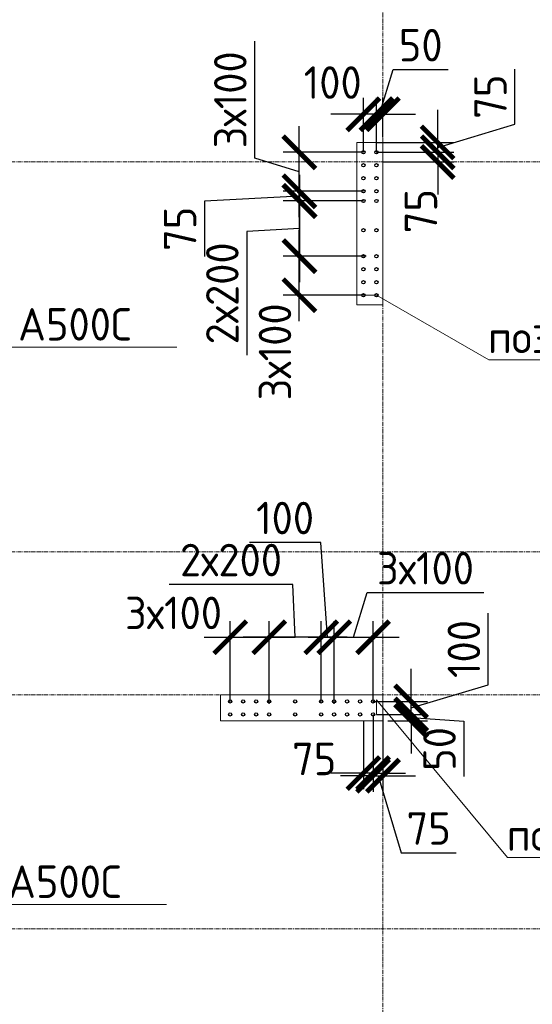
# Model space of a CAD drawing. Header units: millimetres. Extents: x 376598 to 1249954, y -318491 to -22134.
# Tile 401 of 444: x 1206550 to 1210495, y -226668 to -219093. Entities that reach past the tile are written whole.
import ezdxf
from ezdxf import colors
from ezdxf.entities.mleader import LeaderData, LeaderLine
from ezdxf.math import Vec2, Vec3

# ---------------------------------------------------------------- set-up
doc = ezdxf.new("R2010")
doc.units = ezdxf.units.MM
for name, pattern in [('01 Штриховая _4 мм_', [6, 3.5, -2.5]), ('______5', [1100, 800, -100, 100, -100]), ('HIDDEN2', [4.7625, 3.175, -1.5875]), ('осевая', [50.8, 31.75, -6.35, 6.35, -6.35])]:
    doc.linetypes.add(name, pattern=pattern)
for name, color, linetype, lineweight in [('1 Стены', 3, 'Continuous', 30), ('Оси', 40, '______5', 18), ('подоснова', 151, 'Continuous', 5), ('РАЗМЕРЫ', 1, 'Continuous', 9), ('СТЕНЫ', 3, 'Continuous', 30)]:
    doc.layers.add(name, color=color, linetype=linetype, lineweight=lineweight)
doc.styles.add('GOST-2.304_Type-B', font='GOST_Common.ttf')
doc.dimstyles.new('СПДС', dxfattribs={"dimscale": 100, "dimtxt": 2.5, "dimasz": 2.5, "dimexe": 1.25, "dimexo": 0, "dimtad": 1, "dimdec": 0, "dimtxsty": 'GOST-2.304_Type-B', "dimblk": 'ARCHTICK', "dimcen": 2.5, "dimdle": 2, "dimadec": 0, "dimazin": 2, "dimtfac": 0.75, "dimtdec": 0, "dimtmove": 1, "dimatfit": 3, "dimfxl": 1, "dimtolj": 1, "dimarcsym": 1})

# ---------------------------------------------------------------- blocks, each defined once
blk = doc.blocks.new('оси 2.2-2.3')
at = {"layer": 'Оси', "color": 16, "linetype": 'осевая', "lineweight": 0, "transparency": 33554687}
for p, q in [((487804.9, -104267.9), (487804.9, -134893.5)), ((468076.3, -113595.4), (524372.9, -113595.4)), ((468076.3, -116595.4), (524372.9, -116595.4)), ((468076.3, -117695.4), (524372.9, -117695.4)), ((468076.3, -119495.4), (524372.9, -119495.4))]:
    blk.add_line(p, q, dxfattribs=at)
blk = doc.blocks.new('стены тп')
at = {"layer": '1 Стены', "color": 252, "linetype": 'HIDDEN2', "lineweight": 0, "true_color": 0x939598}
for p, q in [((875860.6, -194475.6), (875740.6, -194475.6)), ((875740.6, -194475.6), (875740.6, -195725.6)), ((875940.6, -194475.6), (875860.6, -194475.6)), ((875940.6, -195105.6), (875940.6, -194475.6)), ((875940.6, -195225.6), (875940.6, -195105.6)), ((875940.6, -195725.6), (875940.6, -195225.6)), ((875740.6, -195725.6), (875860.6, -195725.6)), ((875860.6, -195725.6), (875940.6, -195725.6)), ((875740.6, -198725.6), (874690.6, -198725.6)), ((874690.6, -198725.6), (874690.6, -198925.6)), ((875860.6, -198725.6), (875740.6, -198725.6)), ((875940.6, -198725.6), (875860.6, -198725.6)), ((875940.6, -198925.6), (875940.6, -198725.6)), ((874690.6, -198925.6), (875740.6, -198925.6)), ((875740.6, -198925.6), (875860.6, -198925.6)), ((875860.6, -198925.6), (875940.6, -198925.6))]:
    blk.add_line(p, q, dxfattribs=at)
blk = doc.blocks.new('_None')
blk = doc.blocks.new('_ArchTick')
at = {"color": 0, "linetype": 'ByBlock', "const_width": 0.15}
blk.add_lwpolyline([(-0.5, -0.5), (0.5, 0.5)], dxfattribs=at)
blk = doc.blocks.new('*D3265')
at = {"layer": 'DEFPOINTS', "color": 0, "lineweight": 0, "transparency": 16777216}
for p in [(1208702.1, -220912.2), (1209195.1, -220912.2, -360), (1209195.1, -221212.2, -360)]:
    blk.add_point(p, dxfattribs=at)
at = {"layer": 'РАЗМЕРЫ', "color": 0, "lineweight": -2, "transparency": 16777216}
for p, q in [((1208702.1, -221412.2), (1208702.1, -220712.2)), ((1209195.1, -220912.2), (1208577.1, -220912.2)), ((1209195.1, -221212.2), (1208577.1, -221212.2))]:
    blk.add_line(p, q, dxfattribs=at)
at = {"layer": 'РАЗМЕРЫ', "color": 0, "lineweight": -2, "transparency": 16777216, "xscale": 250, "yscale": 250, "zscale": 250}
for p, rotation in [((1208702.1, -220912.2), 90), ((1208702.1, -221212.2), 270)]:
    blk.add_blockref('_ArchTick', p, dxfattribs=dict(at, rotation=rotation))
at = {"layer": 'РАЗМЕРЫ', "color": 0, "lineweight": 0, "transparency": 16777216, "insert": (1208514.6, -221648.2), "char_height": 250, "attachment_point": 5, "rotation": 90, "style": 'GOST-2.304_Type-B'}
blk.add_mtext('\\A1;3х100', dxfattribs=at)
blk = doc.blocks.new('*D3266')
at = {"layer": 'DEFPOINTS', "color": 0, "lineweight": 0, "transparency": 16777216}
for p in [(1208702.1, -220112.2), (1209195.1, -220112.2, -360), (1209195.1, -220412.2, -360)]:
    blk.add_point(p, dxfattribs=at)
at = {"layer": 'РАЗМЕРЫ', "color": 0, "lineweight": -2, "transparency": 16777216}
for p, q in [((1208358.4, -220159), (1208358.4, -219259)), ((1208702.1, -220612.2), (1208702.1, -219912.2)), ((1209195.1, -220112.2), (1208577.1, -220112.2)), ((1208702.1, -220262.2), (1208358.4, -220159)), ((1209195.1, -220412.2), (1208577.1, -220412.2))]:
    blk.add_line(p, q, dxfattribs=at)
at = {"layer": 'РАЗМЕРЫ', "color": 0, "lineweight": -2, "transparency": 16777216, "xscale": 250, "yscale": 250, "zscale": 250}
for p, rotation in [((1208702.1, -220112.2), 90), ((1208702.1, -220412.2), 270)]:
    blk.add_blockref('_ArchTick', p, dxfattribs=dict(at, rotation=rotation))
at = {"layer": 'РАЗМЕРЫ', "color": 0, "lineweight": 0, "transparency": 16777216, "insert": (1208170.9, -219709), "char_height": 250, "attachment_point": 5, "rotation": 90, "style": 'GOST-2.304_Type-B'}
blk.add_mtext('\\A1;3х100', dxfattribs=at)
blk = doc.blocks.new('*D3009')
at = {"layer": 'DEFPOINTS', "color": 0, "lineweight": 0, "transparency": 16777216}
for p in [(1209197.1, -220487.2, -360), (1208704, -220912.2), (1209217.1, -220912.2, -360)]:
    blk.add_point(p, dxfattribs=at)
at = {"layer": 'РАЗМЕРЫ', "color": 0, "lineweight": -2, "transparency": 16777216}
for p, q in [((1208704, -220287.2), (1208704, -221112.2)), ((1209197.1, -220487.2), (1208579, -220487.2)), ((1208704, -220699.7), (1208297.2, -220723.3)), ((1208297.2, -220723.3), (1208297.2, -221673.3)), ((1209217.1, -220912.2), (1208579, -220912.2))]:
    blk.add_line(p, q, dxfattribs=at)
at = {"layer": 'РАЗМЕРЫ', "color": 0, "lineweight": -2, "transparency": 16777216, "xscale": 250, "yscale": 250, "zscale": 250}
for p, rotation in [((1208704, -220487.2), 90), ((1208704, -220912.2), 270)]:
    blk.add_blockref('_ArchTick', p, dxfattribs=dict(at, rotation=rotation))
at = {"layer": 'РАЗМЕРЫ', "color": 0, "lineweight": 0, "transparency": 16777216, "insert": (1208109.7, -221198.3), "char_height": 250, "attachment_point": 5, "rotation": 90, "style": 'GOST-2.304_Type-B'}
blk.add_mtext('\\A1;2х200', dxfattribs=at)
blk = doc.blocks.new('*D3010')
at = {"layer": 'DEFPOINTS', "color": 0, "lineweight": 0, "transparency": 16777216}
for p in [(1208702.1, -220412.2), (1209126.2, -220412.2), (1209096.4, -220487.2, -360)]:
    blk.add_point(p, dxfattribs=at)
at = {"layer": 'РАЗМЕРЫ', "color": 0, "lineweight": -2, "transparency": 16777216}
for p, q in [((1208702.1, -220412.2), (1208702.1, -220162.2)), ((1209126.2, -220412.2), (1208577.1, -220412.2)), ((1208702.1, -220487.2), (1208702.1, -220412.2)), ((1208702.1, -220487.2), (1208702.1, -220412.2)), ((1208702.1, -220449.7), (1207972, -220489.7)), ((1207972, -220489.7), (1207972, -220913.6)), ((1209096.4, -220487.2), (1208577.1, -220487.2)), ((1208702.1, -220487.2), (1208702.1, -220737.2))]:
    blk.add_line(p, q, dxfattribs=at)
at = {"layer": 'РАЗМЕРЫ', "color": 0, "lineweight": -2, "transparency": 16777216, "xscale": 250, "yscale": 250, "zscale": 250}
for p, rotation in [((1208702.1, -220412.2), 270), ((1208702.1, -220487.2), 90)]:
    blk.add_blockref('_ArchTick', p, dxfattribs=dict(at, rotation=rotation))
at = {"layer": 'РАЗМЕРЫ', "color": 0, "lineweight": 0, "transparency": 16777216, "insert": (1207784.5, -220701.7), "char_height": 250, "attachment_point": 5, "rotation": 90, "style": 'GOST-2.304_Type-B'}
blk.add_mtext('\\A1;75', dxfattribs=at)
blk = doc.blocks.new('*D3267')
at = {"layer": 'DEFPOINTS', "color": 0, "lineweight": 0, "transparency": 16777216}
for p in [(1209295.5, -220037.2, -360), (1209766.6, -220037.2), (1209295.5, -220112.2, -360)]:
    blk.add_point(p, dxfattribs=at)
at = {"layer": 'РАЗМЕРЫ', "color": 0, "lineweight": -2, "transparency": 16777216}
for p, q in [((1210360.4, -219896.5), (1210360.4, -219472.7)), ((1209766.6, -220037.2), (1209766.6, -219787.2)), ((1209766.6, -220074.7), (1210360.4, -219896.5)), ((1209295.5, -220037.2), (1209891.6, -220037.2)), ((1209766.6, -220112.2), (1209766.6, -220037.2)), ((1209766.6, -220112.2), (1209766.6, -220037.2)), ((1209295.5, -220112.2), (1209891.6, -220112.2)), ((1209766.6, -220112.2), (1209766.6, -220362.2))]:
    blk.add_line(p, q, dxfattribs=at)
at = {"layer": 'РАЗМЕРЫ', "color": 0, "lineweight": -2, "transparency": 16777216, "xscale": 250, "yscale": 250, "zscale": 250}
for p, rotation in [((1209766.6, -220037.2), 270), ((1209766.6, -220112.2), 90)]:
    blk.add_blockref('_ArchTick', p, dxfattribs=dict(at, rotation=rotation))
at = {"layer": 'РАЗМЕРЫ', "color": 0, "lineweight": 0, "transparency": 16777216, "insert": (1210172.9, -219684.6), "char_height": 250, "attachment_point": 5, "rotation": 90, "style": 'GOST-2.304_Type-B'}
blk.add_mtext('\\A1;75', dxfattribs=at)
blk = doc.blocks.new('*D3011')
at = {"layer": 'DEFPOINTS', "color": 0, "lineweight": 0, "transparency": 16777216}
for p in [(1209295.5, -219820), (1209345, -219998.9), (1209295.5, -220112.2, -360)]:
    blk.add_point(p, dxfattribs=at)
at = {"layer": 'РАЗМЕРЫ', "color": 0, "lineweight": -2, "transparency": 16777216}
for p, q in [((1209320.2, -219820), (1209423.4, -219476.2)), ((1209423.4, -219476.2), (1209848.4, -219476.2)), ((1209295.5, -220112.2), (1209295.5, -219695)), ((1209345, -219998.9), (1209345, -219695)), ((1209295.5, -219820), (1209045.5, -219820)), ((1209345, -219820), (1209295.5, -219820)), ((1209345, -219820), (1209295.5, -219820)), ((1209345, -219820), (1209595, -219820))]:
    blk.add_line(p, q, dxfattribs=at)
at = {"layer": 'РАЗМЕРЫ', "color": 0, "lineweight": -2, "transparency": 16777216, "xscale": 250, "yscale": 250, "zscale": 250}
blk.add_blockref('_ArchTick', (1209295.5, -219820), dxfattribs=at)
at = {"layer": 'РАЗМЕРЫ', "color": 0, "lineweight": -2, "transparency": 16777216, "xscale": 250, "yscale": 250, "zscale": 250, "rotation": 180}
blk.add_blockref('_ArchTick', (1209345, -219820), dxfattribs=at)
at = {"layer": 'РАЗМЕРЫ', "color": 0, "lineweight": 0, "transparency": 16777216, "insert": (1209635.9, -219288.7), "char_height": 250, "attachment_point": 5, "style": 'GOST-2.304_Type-B'}
blk.add_mtext('\\A1;50', dxfattribs=at)
blk = doc.blocks.new('*D3268')
at = {"layer": 'DEFPOINTS', "color": 0, "lineweight": 0, "transparency": 16777216}
for p in [(1209295.5, -220112.2), (1209345, -220187.2), (1209766.6, -220187.2)]:
    blk.add_point(p, dxfattribs=at)
at = {"layer": 'РАЗМЕРЫ', "color": 0, "lineweight": -2, "transparency": 16777216}
for p, q in [((1209766.6, -220112.2), (1209766.6, -219862.2)), ((1209295.5, -220112.2), (1209891.6, -220112.2)), ((1209766.6, -220112.2), (1209766.6, -220187.2)), ((1209345, -220187.2), (1209891.6, -220187.2)), ((1209766.6, -220187.2), (1209766.6, -220437.2))]:
    blk.add_line(p, q, dxfattribs=at)
at = {"layer": 'РАЗМЕРЫ', "color": 0, "lineweight": -2, "transparency": 16777216, "xscale": 250, "yscale": 250, "zscale": 250}
for p, rotation in [((1209766.6, -220112.2), 270), ((1209766.6, -220187.2), 90)]:
    blk.add_blockref('_ArchTick', p, dxfattribs=dict(at, rotation=rotation))
at = {"layer": 'РАЗМЕРЫ', "color": 0, "lineweight": 0, "transparency": 16777216, "insert": (1209637.8, -220565.7), "char_height": 250, "attachment_point": 5, "rotation": 90, "style": 'GOST-2.304_Type-B'}
blk.add_mtext('\\A1;75', dxfattribs=at)
blk = doc.blocks.new('*D3269')
at = {"layer": 'DEFPOINTS', "color": 0, "lineweight": 0, "transparency": 16777216}
for p in [(1208470, -223844.1), (1208170, -224337.2, -360), (1208470, -224337.2, -360)]:
    blk.add_point(p, dxfattribs=at)
at = {"layer": 'РАЗМЕРЫ', "color": 0, "lineweight": -2, "transparency": 16777216}
for p, q in [((1208170, -224337.2), (1208170, -223719.1)), ((1208470, -224337.2), (1208470, -223719.1)), ((1207970, -223844.1), (1208670, -223844.1))]:
    blk.add_line(p, q, dxfattribs=at)
at = {"layer": 'РАЗМЕРЫ', "color": 0, "lineweight": -2, "transparency": 16777216, "xscale": 250, "yscale": 250, "zscale": 250, "rotation": 180}
blk.add_blockref('_ArchTick', (1208170, -223844.1), dxfattribs=at)
at = {"layer": 'РАЗМЕРЫ', "color": 0, "lineweight": -2, "transparency": 16777216, "xscale": 250, "yscale": 250, "zscale": 250}
blk.add_blockref('_ArchTick', (1208470, -223844.1), dxfattribs=at)
at = {"layer": 'РАЗМЕРЫ', "color": 0, "lineweight": 0, "transparency": 16777216, "insert": (1207733.9, -223656.6), "char_height": 250, "attachment_point": 5, "style": 'GOST-2.304_Type-B'}
blk.add_mtext('\\A1;3х100', dxfattribs=at)
blk = doc.blocks.new('*D3270')
at = {"layer": 'DEFPOINTS', "color": 0, "lineweight": 0, "transparency": 16777216}
for p in [(1209270, -223844.1), (1208970, -224337.2, -360), (1209270, -224337.2, -360)]:
    blk.add_point(p, dxfattribs=at)
at = {"layer": 'РАЗМЕРЫ', "color": 0, "lineweight": -2, "transparency": 16777216}
for p, q in [((1209120, -223844.1), (1209223.1, -223500.4)), ((1209223.1, -223500.4), (1210123.1, -223500.4)), ((1208970, -224337.2), (1208970, -223719.1)), ((1209270, -224337.2), (1209270, -223719.1)), ((1208770, -223844.1), (1209470, -223844.1))]:
    blk.add_line(p, q, dxfattribs=at)
at = {"layer": 'РАЗМЕРЫ', "color": 0, "lineweight": -2, "transparency": 16777216, "xscale": 250, "yscale": 250, "zscale": 250, "rotation": 180}
blk.add_blockref('_ArchTick', (1208970, -223844.1), dxfattribs=at)
at = {"layer": 'РАЗМЕРЫ', "color": 0, "lineweight": -2, "transparency": 16777216, "xscale": 250, "yscale": 250, "zscale": 250}
blk.add_blockref('_ArchTick', (1209270, -223844.1), dxfattribs=at)
at = {"layer": 'РАЗМЕРЫ', "color": 0, "lineweight": 0, "transparency": 16777216, "insert": (1209673.1, -223312.9), "char_height": 250, "attachment_point": 5, "style": 'GOST-2.304_Type-B'}
blk.add_mtext('\\A1;3х100', dxfattribs=at)
blk = doc.blocks.new('*D3271')
at = {"layer": 'DEFPOINTS', "color": 0, "lineweight": 0, "transparency": 16777216}
for p in [(1208470, -223844.1), (1208470, -224357.2, -360), (1208870, -224337.2, -360)]:
    blk.add_point(p, dxfattribs=at)
at = {"layer": 'РАЗМЕРЫ', "color": 0, "lineweight": -2, "transparency": 16777216}
for p, q in [((1208651.4, -223437.2), (1207701.4, -223437.2)), ((1208670, -223844.1), (1208651.4, -223437.2)), ((1208470, -224357.2), (1208470, -223719.1)), ((1208870, -224337.2), (1208870, -223719.1)), ((1209070, -223844.1), (1208270, -223844.1))]:
    blk.add_line(p, q, dxfattribs=at)
at = {"layer": 'РАЗМЕРЫ', "color": 0, "lineweight": -2, "transparency": 16777216, "xscale": 250, "yscale": 250, "zscale": 250, "rotation": 180}
blk.add_blockref('_ArchTick', (1208470, -223844.1), dxfattribs=at)
at = {"layer": 'РАЗМЕРЫ', "color": 0, "lineweight": -2, "transparency": 16777216, "xscale": 250, "yscale": 250, "zscale": 250}
blk.add_blockref('_ArchTick', (1208870, -223844.1), dxfattribs=at)
at = {"layer": 'РАЗМЕРЫ', "color": 0, "lineweight": 0, "transparency": 16777216, "insert": (1208176.4, -223249.7), "char_height": 250, "attachment_point": 5, "style": 'GOST-2.304_Type-B'}
blk.add_mtext('\\A1;2х200', dxfattribs=at)
blk = doc.blocks.new('*D3012')
at = {"layer": 'DEFPOINTS', "color": 0, "lineweight": 0, "transparency": 16777216}
for p in [(1208970, -223844.1), (1208870, -224300.2), (1208970, -224357.2)]:
    blk.add_point(p, dxfattribs=at)
at = {"layer": 'РАЗМЕРЫ', "color": 0, "lineweight": -2, "transparency": 16777216}
for p, q in [((1208867.4, -223114), (1208317.4, -223114)), ((1208920, -223844.1), (1208867.4, -223114)), ((1208870, -224300.2), (1208870, -223719.1)), ((1208970, -224357.2), (1208970, -223719.1)), ((1208870, -223844.1), (1208620, -223844.1)), ((1208870, -223844.1), (1208970, -223844.1)), ((1208870, -223844.1), (1208970, -223844.1)), ((1208970, -223844.1), (1209220, -223844.1))]:
    blk.add_line(p, q, dxfattribs=at)
at = {"layer": 'РАЗМЕРЫ', "color": 0, "lineweight": -2, "transparency": 16777216, "xscale": 250, "yscale": 250, "zscale": 250}
blk.add_blockref('_ArchTick', (1208870, -223844.1), dxfattribs=at)
at = {"layer": 'РАЗМЕРЫ', "color": 0, "lineweight": -2, "transparency": 16777216, "xscale": 250, "yscale": 250, "zscale": 250, "rotation": 180}
blk.add_blockref('_ArchTick', (1208970, -223844.1), dxfattribs=at)
at = {"layer": 'РАЗМЕРЫ', "color": 0, "lineweight": 0, "transparency": 16777216, "insert": (1208592.4, -222926.5), "char_height": 250, "attachment_point": 5, "style": 'GOST-2.304_Type-B'}
blk.add_mtext('\\A1;100', dxfattribs=at)
blk = doc.blocks.new('*D3272')
at = {"layer": 'DEFPOINTS', "color": 0, "lineweight": 0, "transparency": 16777216}
for p in [(1209270, -224437.5, -360), (1209345, -224437.5, -360), (1209345, -224908.7)]:
    blk.add_point(p, dxfattribs=at)
at = {"layer": 'РАЗМЕРЫ', "color": 0, "lineweight": -2, "transparency": 16777216}
for p, q in [((1209270, -224437.5), (1209270, -225033.7)), ((1209345, -224437.5), (1209345, -225033.7)), ((1209270, -224908.7), (1209020, -224908.7)), ((1209270, -224908.7), (1209345, -224908.7)), ((1209270, -224908.7), (1209345, -224908.7)), ((1209307.5, -224908.7), (1209485.6, -225502.4)), ((1209345, -224908.7), (1209595, -224908.7)), ((1209485.6, -225502.4), (1209909.5, -225502.4))]:
    blk.add_line(p, q, dxfattribs=at)
at = {"layer": 'РАЗМЕРЫ', "color": 0, "lineweight": -2, "transparency": 16777216, "xscale": 250, "yscale": 250, "zscale": 250}
blk.add_blockref('_ArchTick', (1209270, -224908.7), dxfattribs=at)
at = {"layer": 'РАЗМЕРЫ', "color": 0, "lineweight": -2, "transparency": 16777216, "xscale": 250, "yscale": 250, "zscale": 250, "rotation": 180}
blk.add_blockref('_ArchTick', (1209345, -224908.7), dxfattribs=at)
at = {"layer": 'РАЗМЕРЫ', "color": 0, "lineweight": 0, "transparency": 16777216, "insert": (1209697.5, -225314.9), "char_height": 250, "attachment_point": 5, "style": 'GOST-2.304_Type-B'}
blk.add_mtext('\\A1;75', dxfattribs=at)
blk = doc.blocks.new('*D3013')
at = {"layer": 'DEFPOINTS', "color": 0, "lineweight": 0, "transparency": 16777216}
for p in [(1209295, -224437.5, -360), (1209562.2, -224437.5), (1209383.3, -224487)]:
    blk.add_point(p, dxfattribs=at)
at = {"layer": 'РАЗМЕРЫ', "color": 0, "lineweight": -2, "transparency": 16777216}
for p, q in [((1209562.2, -224437.5), (1209562.2, -224187.5)), ((1209295, -224437.5), (1209687.2, -224437.5)), ((1209562.2, -224487), (1209562.2, -224437.5)), ((1209562.2, -224487), (1209562.2, -224437.5)), ((1209383.3, -224487), (1209687.2, -224487)), ((1209562.2, -224462.3), (1209968.4, -224490.4)), ((1209562.2, -224487), (1209562.2, -224737)), ((1209968.4, -224490.4), (1209968.4, -224915.4))]:
    blk.add_line(p, q, dxfattribs=at)
at = {"layer": 'РАЗМЕРЫ', "color": 0, "lineweight": -2, "transparency": 16777216, "xscale": 250, "yscale": 250, "zscale": 250}
for p, rotation in [((1209562.2, -224437.5), 270), ((1209562.2, -224487), 90)]:
    blk.add_blockref('_ArchTick', p, dxfattribs=dict(at, rotation=rotation))
at = {"layer": 'РАЗМЕРЫ', "color": 0, "lineweight": 0, "transparency": 16777216, "insert": (1209780.9, -224702.9), "char_height": 250, "attachment_point": 5, "rotation": 90, "style": 'GOST-2.304_Type-B'}
blk.add_mtext('\\A1;50', dxfattribs=at)
blk = doc.blocks.new('*D3273')
at = {"layer": 'DEFPOINTS', "color": 0, "lineweight": 0, "transparency": 16777216}
for p in [(1209270, -224437.5), (1209195, -224487), (1209195, -224888.7)]:
    blk.add_point(p, dxfattribs=at)
at = {"layer": 'РАЗМЕРЫ', "color": 0, "lineweight": -2, "transparency": 16777216}
for p, q in [((1209270, -224437.5), (1209270, -225013.7)), ((1209195, -224487), (1209195, -225013.7)), ((1209195, -224888.7), (1208945, -224888.7)), ((1209270, -224888.7), (1209195, -224888.7)), ((1209270, -224888.7), (1209520, -224888.7))]:
    blk.add_line(p, q, dxfattribs=at)
at = {"layer": 'РАЗМЕРЫ', "color": 0, "lineweight": -2, "transparency": 16777216, "xscale": 250, "yscale": 250, "zscale": 250}
blk.add_blockref('_ArchTick', (1209195, -224888.7), dxfattribs=at)
at = {"layer": 'РАЗМЕРЫ', "color": 0, "lineweight": -2, "transparency": 16777216, "xscale": 250, "yscale": 250, "zscale": 250, "rotation": 180}
blk.add_blockref('_ArchTick', (1209270, -224888.7), dxfattribs=at)
at = {"layer": 'РАЗМЕРЫ', "color": 0, "lineweight": 0, "transparency": 16777216, "insert": (1208816.4, -224779.9), "char_height": 250, "attachment_point": 5, "style": 'GOST-2.304_Type-B'}
blk.add_mtext('\\A1;75', dxfattribs=at)
blk = doc.blocks.new('*D3072')
at = {"layer": 'DEFPOINTS', "color": 0, "lineweight": 0, "transparency": 16777216}
for p in [(1209270, -224337.2), (1209562.2, -224337.2), (1209295, -224437.5)]:
    blk.add_point(p, dxfattribs=at)
at = {"layer": 'РАЗМЕРЫ', "color": 0, "lineweight": -2, "transparency": 16777216}
for p, q in [((1210155.9, -224209.2), (1210155.9, -223659.2)), ((1209562.2, -224337.2), (1209562.2, -224087.2)), ((1209562.2, -224387.3), (1210155.9, -224209.2)), ((1209270, -224337.2), (1209687.2, -224337.2)), ((1209562.2, -224437.5), (1209562.2, -224337.2)), ((1209562.2, -224437.5), (1209562.2, -224337.2)), ((1209295, -224437.5), (1209687.2, -224437.5)), ((1209562.2, -224437.5), (1209562.2, -224687.5))]:
    blk.add_line(p, q, dxfattribs=at)
at = {"layer": 'РАЗМЕРЫ', "color": 0, "lineweight": -2, "transparency": 16777216, "xscale": 250, "yscale": 250, "zscale": 250}
for p, rotation in [((1209562.2, -224337.2), 270), ((1209562.2, -224437.5), 90)]:
    blk.add_blockref('_ArchTick', p, dxfattribs=dict(at, rotation=rotation))
at = {"layer": 'РАЗМЕРЫ', "color": 0, "lineweight": 0, "transparency": 16777216, "insert": (1209968.4, -223934.2), "char_height": 250, "attachment_point": 5, "rotation": 90, "style": 'GOST-2.304_Type-B'}
blk.add_mtext('\\A1;100', dxfattribs=at)
blk = doc.blocks.new('стены  тп')
at = {"layer": 'СТЕНЫ', "color": 251, "linetype": '01 Штриховая _4 мм_', "lineweight": 0, "true_color": 0x636466}
for p, q in [((555982.3, -323575.7, 3100), (555862.3, -323575.7, 3100)), ((555862.3, -323575.7, 3100), (555862.3, -324825.7, 3100)), ((556062.3, -323575.7, 3100), (555982.3, -323575.7, 3100)), ((556062.3, -324205.7, 3100), (556062.3, -323575.7, 3100)), ((556062.3, -324325.7, 3100), (556062.3, -324205.7, 3100)), ((556062.3, -324825.7, 3100), (556062.3, -324325.7, 3100)), ((555862.3, -324825.7, 3100), (555982.3, -324825.7, 3100)), ((555982.3, -324825.7, 3100), (556062.3, -324825.7, 3100)), ((555862.3, -327825.7, 3100), (554812.3, -327825.7, 3100)), ((554812.3, -327825.7, 3100), (554812.3, -328025.7, 3100)), ((555982.3, -327825.7, 3100), (555862.3, -327825.7, 3100)), ((556062.3, -327825.7, 3100), (555982.3, -327825.7, 3100)), ((556062.3, -328025.7, 3100), (556062.3, -327825.7, 3100)), ((554812.3, -328025.7, 3100), (555862.3, -328025.7, 3100)), ((555862.3, -328025.7, 3100), (555982.3, -328025.7, 3100)), ((555982.3, -328025.7, 3100), (556062.3, -328025.7, 3100))]:
    blk.add_line(p, q, dxfattribs=at)
blk = doc.blocks.new('*D3231')
at = {"layer": 'DEFPOINTS', "color": 0, "lineweight": 0, "transparency": 16777216}
for p in [(1209195.1, -219820), (1209195.1, -220112.2), (1209295.5, -220112.2)]:
    blk.add_point(p, dxfattribs=at)
at = {"layer": 'РАЗМЕРЫ', "color": 0, "lineweight": -2, "transparency": 16777216}
for p, q in [((1209195.1, -220112.2), (1209195.1, -219695)), ((1209295.5, -220112.2), (1209295.5, -219695)), ((1209195.1, -219820), (1208945.1, -219820)), ((1209295.5, -219820), (1209195.1, -219820)), ((1209295.5, -219820), (1209545.5, -219820))]:
    blk.add_line(p, q, dxfattribs=at)
at = {"layer": 'РАЗМЕРЫ', "color": 0, "lineweight": -2, "transparency": 16777216, "xscale": 250, "yscale": 250, "zscale": 250}
blk.add_blockref('_ArchTick', (1209195.1, -219820), dxfattribs=at)
at = {"layer": 'РАЗМЕРЫ', "color": 0, "lineweight": -2, "transparency": 16777216, "xscale": 250, "yscale": 250, "zscale": 250, "rotation": 180}
blk.add_blockref('_ArchTick', (1209295.5, -219820), dxfattribs=at)
at = {"layer": 'РАЗМЕРЫ', "color": 0, "lineweight": 0, "transparency": 16777216, "insert": (1208959.1, -219576.3), "char_height": 250, "attachment_point": 5, "style": 'GOST-2.304_Type-B'}
blk.add_mtext('\\A1;100', dxfattribs=at)

msp = doc.modelspace()

# ---------------------------------------------------------------- linework, layer by layer
at = {"layer": '1 Стены', "color": 252, "lineweight": 0, "true_color": 0x939598}
for p, q in [((1209145.1, -221287.2), (1209145.1, -220037.2)), ((1209145.1, -221287.2), (1209145.1, -220037.2)), ((1209145.1, -220037.2), (1209345.1, -220037.2)), ((1209145.1, -220037.2), (1209345.1, -220037.2)), ((1209345.1, -220037.2), (1209345.1, -221287.2)), ((1209345.1, -221287.2), (1209145.1, -221287.2)), ((1209345.1, -221287.2), (1209145.1, -221287.2)), ((1208095, -224487.2), (1208095, -224287.2)), ((1208095, -224287.2), (1209345, -224287.2)), ((1208095, -224487.2), (1208095, -224287.2)), ((1209345, -224287.2, -360), (1208095.1, -224287.2, -360)), ((1208095.1, -224287.2, -360), (1208095.1, -224487.2, -360)), ((1209345, -224487.2, -360), (1209345, -224287.2, -360)), ((1209345, -224287.2), (1209345, -224487.2)), ((1209345, -224487.2), (1208095, -224487.2)), ((1208095.1, -224487.2, -360), (1209345, -224487.2, -360))]:
    msp.add_line(p, q, dxfattribs=at)
at = {"layer": 'РАЗМЕРЫ', "color": 1, "linetype": 'Continuous', "lineweight": 30}
for centre in [(1209195.1, -220112.2), (1209295.5, -220112.2), (1209195.1, -220212.2), (1209295.5, -220212.2), (1209195.1, -220312.2), (1209295.5, -220312.2), (1209195.1, -220412.2), (1209295.5, -220412.2), (1209195.1, -220487.2), (1209295.5, -220487.2), (1209195.1, -220712.2), (1209295.5, -220712.2), (1209195.1, -220912.2), (1209295.5, -220912.2), (1209195.1, -221012.2), (1209295.5, -221012.2), (1209195.1, -221112.2), (1209295.5, -221112.2), (1209195.1, -221212.2), (1209295.5, -221212.2), (1208170, -224337.2), (1208270, -224337.2), (1208370, -224337.2), (1208470, -224337.2), (1208670, -224337.2), (1208870, -224337.2), (1208970, -224337.2), (1209070, -224337.2), (1209170, -224337.2), (1209270, -224337.2), (1208170, -224437.5), (1208270, -224437.5), (1208370, -224437.5), (1208470, -224437.5), (1208670, -224437.5), (1208870, -224437.5), (1208970, -224437.5), (1209070, -224437.5), (1209170, -224437.5), (1209270, -224437.5)]:
    msp.add_circle(centre, 12.5, dxfattribs=at)

# ---------------------------------------------------------------- block references
at = {"layer": 'РАЗМЕРЫ', "color": 1}
for name, p in [('оси 2.2-2.3', (721540.1, -106591.8)), ('стены тп', (333404.4, -25561.5))]:
    msp.add_blockref(name, p, dxfattribs=at)
at = {"layer": 'РАЗМЕРЫ'}
msp.add_blockref('стены  тп', (653282.7, 103538.6, -3100), dxfattribs=at)

# ---------------------------------------------------------------- dimensions: what is measured, and where the dimension line sits
at = {"layer": 'РАЗМЕРЫ', "lineweight": 0}
for base, p1, p2, picture, middle in [((1209295.4866, -219819.9615, 360), (1209344.9925, -219998.8841, 360), (1209295.4866, -220112.1689), '*D3011', (1209485.8646, -219288.7115, 360)), ((1209345, -224908.7, 360), (1209270, -224437.5), (1209345, -224437.5), '*D3272', (1209548.1, -225314.9, 360))]:
    dim = msp.add_linear_dim(base=base, p1=p1, p2=p2, dimstyle='СПДС', dxfattribs=at)
    dim.commit()
    dim.dimension.update_dxf_attribs({"geometry": picture, "text_midpoint": middle})
dim = msp.add_linear_dim(base=(1208702.1, -220112.2, 360), p1=(1209195.1, -220412.2), p2=(1209195.1, -220112.2), angle=90, text='3х100', dimstyle='СПДС', dxfattribs=at)
dim.commit()
dim.dimension.update_dxf_attribs({"geometry": '*D3266', "text_midpoint": (1208170.9, -220096.5, 360)})
for base, p1, p2, picture, middle in [((1209195.1, -219820), (1209295.5, -220112.2), (1209195.1, -220112.2), '*D3231', (1208959.1, -219763.8)), ((1208970, -223844.1, 360), (1208870, -224300.2, 360), (1208970, -224357.2, 360), '*D3012', (1208804.9, -223114, 360)), ((1209195, -224888.7), (1209270, -224437.5), (1209195, -224487), '*D3273', (1208816.4, -224967.4))]:
    dim = msp.add_linear_dim(base=base, p1=p1, p2=p2, dimstyle='СПДС', dxfattribs=at)
    dim.commit()
    dim.dimension.update_dxf_attribs({"geometry": picture, "text_midpoint": middle, "dimtype": 160})
for base, p1, p2, angle, picture, middle in [((1209766.6, -220037.2, 360), (1209295.5, -220112.2), (1209295.5, -220037.2), 90, '*D3267', (1210172.9, -219834, 360)), ((1209562.2, -224337.2), (1209295, -224437.5), (1209270, -224337.2), 270, '*D3072', (1209968.4, -224146.7))]:
    dim = msp.add_linear_dim(base=base, p1=p1, p2=p2, angle=angle, dimstyle='СПДС', dxfattribs=at)
    dim.commit()
    dim.dimension.update_dxf_attribs({"geometry": picture, "text_midpoint": middle})
for base, p1, p2, angle, picture, middle in [((1209766.6, -220187.2), (1209295.5, -220112.2), (1209345, -220187.2), 90, '*D3268', (1209825.3, -220565.7)), ((1208702.1, -220412.2, 360), (1209096.4, -220487.2), (1209126.2, -220412.2, 360), 90, '*D3010', (1207972, -220552.2, 360)), ((1209562.1816, -224437.509, 360), (1209383.259, -224487.015, 360), (1209294.9742, -224437.509), 270, '*D3013', (1209968.4316, -224552.9077, 360))]:
    dim = msp.add_linear_dim(base=base, p1=p1, p2=p2, angle=angle, dimstyle='СПДС', dxfattribs=at)
    dim.commit()
    dim.dimension.update_dxf_attribs({"geometry": picture, "text_midpoint": middle, "dimtype": 160})
for base, p1, p2, text, picture, middle in [((1208704, -220912.2), (1209197.1, -220487.2, -360), (1209217.1, -220912.2, -360), '2х200', '*D3009', (1208297.2, -220785.8)), ((1208702.1, -220912.2, 360), (1209195.1, -221212.2), (1209195.1, -220912.2), '3х100', '*D3265', (1208702.1, -221648.2, 360))]:
    dim = msp.add_linear_dim(base=base, p1=p1, p2=p2, angle=90, text=text, dimstyle='СПДС', dxfattribs=at)
    dim.commit()
    dim.dimension.update_dxf_attribs({"geometry": picture, "text_midpoint": middle, "dimtype": 160})
for p1, p2, text, picture, middle in [((1208870, -224337.2), (1208470, -224357.2), '2х200', '*D3271', (1208588.9, -223437.2, 360)), ((1208170, -224337.2), (1208470, -224337.2), '3х100', '*D3269', (1207733.9, -223844.1, 360))]:
    dim = msp.add_linear_dim(base=(1208470, -223844.1, 360), p1=p1, p2=p2, text=text, dimstyle='СПДС', dxfattribs=at)
    dim.commit()
    dim.dimension.update_dxf_attribs({"geometry": picture, "text_midpoint": middle, "dimtype": 160})
dim = msp.add_linear_dim(base=(1209270, -223844.1, 360), p1=(1208970, -224337.2), p2=(1209270, -224337.2), text='3х100', dimstyle='СПДС', dxfattribs=at)
dim.commit()
dim.dimension.update_dxf_attribs({"geometry": '*D3270', "text_midpoint": (1209285.6, -223312.9, 360)})

# ---------------------------------------------------------------- leaders
at = {"layer": 'подоснова', "color": 4, "ltscale": 0.3}
ml = msp.add_multileader_mtext('Standard', dxfattribs=at)
ml.set_content('{\\C2;поз.3 %%C25 А500С }', color=4, style='GOST-2.304_Type-B')
ml.set_leader_properties(color=256, linetype='ByLayer', lineweight=15)
ml.set_arrow_properties(name='NONE')
ml.build(insert=Vec2(0, 0))
ml.multileader.update_dxf_attribs({"text_left_attachment_type": 6, "text_right_attachment_type": 6, "dogleg_length": 0.1, "arrow_head_size": 18})
ctx = ml.context
ctx.base_point, ctx.char_height, ctx.arrow_head_size, ctx.landing_gap_size, ctx.plane_origin = Vec3(1204981.8, -221611.2), 250, 18, 20, Vec3(1209861.5, -219946.9)
ctx.left_attachment, ctx.right_attachment, ctx.text_align_type = 6, 6, 1
notes = []
notes.append((ctx, [(1, (1, 1, 0), (1204981.7, -221611.2), (1, 0), 0.1, [(1, [(1204601.6, -220901.5), (1204695.5, -220924.7)], 0, [])])]))
ctx.mtext.insert, ctx.mtext.width, ctx.mtext.alignment, ctx.mtext.flow_direction = Vec3(1206193.6, -221311.2), 4075.871, 2, 5
ml = msp.add_multileader_mtext('Standard', dxfattribs=at)
ml.set_content('{\\C2;поз.3 %%C25 А500С }', color=4, style='GOST-2.304_Type-B')
ml.set_leader_properties(color=256, linetype='ByLayer', lineweight=15)
ml.set_arrow_properties(name='NONE')
ml.build(insert=Vec2(0, 0))
ml.multileader.update_dxf_attribs({"text_left_attachment_type": 6, "text_right_attachment_type": 6, "dogleg_length": 0.1, "arrow_head_size": 18})
ctx = ml.context
ctx.base_point, ctx.char_height, ctx.arrow_head_size, ctx.landing_gap_size, ctx.plane_origin = Vec3(1210160, -221708.4, 360), 250, 18, 20, Vec3(1214461.7, -221981.9, 360)
ctx.left_attachment, ctx.right_attachment, ctx.text_align_type = 6, 6, 1
notes.append((ctx, [(1, (1, 1, 0), (1210159.9, -221708.4, 360), (1, 0), 0.1, [(1, [(1209195.1, -221212.2, 360), (1209295.5, -221212.2, 360)], 0, [])])]))
ctx.mtext.insert, ctx.mtext.width, ctx.mtext.alignment, ctx.mtext.flow_direction = Vec3(1211371.8, -221408.4, 360), 4075.871, 2, 5
ml = msp.add_multileader_mtext('Standard', dxfattribs=at)
ml.set_content('{\\C2;поз.3 %%C25 А500С }', color=4, style='GOST-2.304_Type-B')
ml.set_leader_properties(color=256, linetype='ByLayer', lineweight=15)
ml.set_arrow_properties(name='NONE')
ml.build(insert=Vec2(0, 0))
ml.multileader.update_dxf_attribs({"text_left_attachment_type": 6, "text_right_attachment_type": 6, "dogleg_length": 0.1, "arrow_head_size": 18})
ctx = ml.context
ctx.base_point, ctx.char_height, ctx.arrow_head_size, ctx.landing_gap_size, ctx.plane_origin = Vec3(1210304.8, -225537, 360), 250, 18, 20, Vec3(1214481.2, -225101.9, 360)
ctx.left_attachment, ctx.right_attachment, ctx.text_align_type = 6, 6, 1
notes.append((ctx, [(1, (1, 1, 0), (1210304.7, -225537, 360), (1, 0), 0.1, [(1, [(1209295, -224437.5, 360), (1209295, -224324.7, 360)], 0, [])])]))
ctx.mtext.insert, ctx.mtext.width, ctx.mtext.alignment, ctx.mtext.flow_direction = Vec3(1211516.7, -225237, 360), 4075.871, 2, 5
ml = msp.add_multileader_mtext('Standard', dxfattribs=at)
ml.set_content('{\\C2;поз.3 %%C25 А500С }', color=4, style='GOST-2.304_Type-B')
ml.set_leader_properties(color=256, linetype='ByLayer', lineweight=15)
ml.set_arrow_properties(name='NONE')
ml.build(insert=Vec2(0, 0))
ml.multileader.update_dxf_attribs({"text_left_attachment_type": 6, "text_right_attachment_type": 6, "dogleg_length": 0.1, "arrow_head_size": 18})
ctx = ml.context
ctx.base_point, ctx.char_height, ctx.arrow_head_size, ctx.landing_gap_size, ctx.plane_origin = Vec3(1204904.4, -225899.2), 250, 18, 20, Vec3(1209861.5, -225181.9)
ctx.left_attachment, ctx.right_attachment, ctx.text_align_type = 6, 6, 1
notes.append((ctx, [(1, (1, 1, 0), (1204904.3, -225899.2), (1, 0), 0.1, [(1, [(1204615, -224437.2), (1204687.8, -224436.6)], 0, [])])]))
ctx.mtext.insert, ctx.mtext.width, ctx.mtext.alignment, ctx.mtext.flow_direction = Vec3(1206116.3, -225599.2), 4075.871, 2, 5
for ctx, leaders in notes:
    for number, flags, end, landing, length, lines in leaders:
        leader = LeaderData()
        leader.index, (leader.has_last_leader_line, leader.has_dogleg_vector, leader.attachment_direction) = number, flags
        leader.last_leader_point, leader.dogleg_vector, leader.dogleg_length = Vec3(end), Vec3(landing), length
        for number, points, colour, breaks in lines:
            line = LeaderLine()
            line.index, line.vertices, line.color, line.breaks = number, Vec3.list(points), colors.encode_raw_color(colour), breaks
            leader.lines.append(line)
        ctx.leaders.append(leader)

doc.saveas('drawing.dxf')
